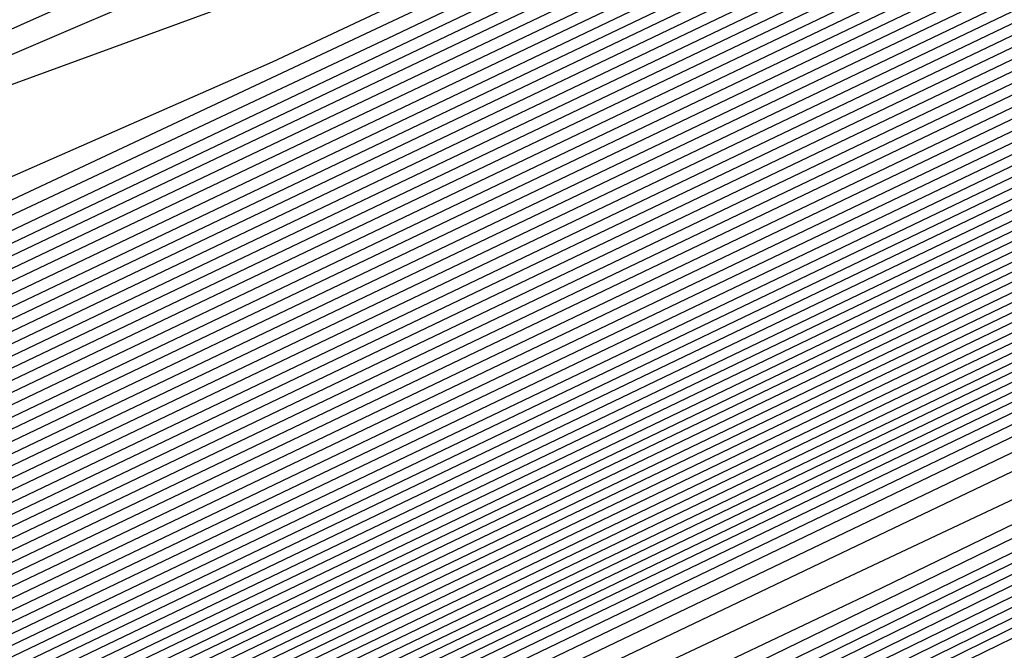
# Model space of a CAD drawing. Extents: x 3249832 to 3255657, y 13789405 to 13793316.
# Tile 296 of 656: x 3254702.625 to 3254704.172, y 13790582.366 to 13790583.356. Entities that reach past the tile are written whole.
import ezdxf

# ---------------------------------------------------------------- set-up
doc = ezdxf.new("R2010")
doc.units = 0
doc.header["$LTSCALE"] = 100
doc.header["$MEASUREMENT"] = 0
for name, color, linetype in [('GRATIO_CON', 10, 'CONTINUOUS'), ('GRATIO_ICON', 7, 'CONTINUOUS'), ('TARGETS_EAST', 7, 'CONTINUOUS')]:
    doc.layers.add(name, color=color, linetype=linetype)

# ---------------------------------------------------------------- blocks, each defined once
blk = doc.blocks.new('Gratio_032316_contours')
at = {"layer": 'GRATIO_CON', "color": 1, "linetype": 'Continuous', "flags": 128}
for points in [[(3254687.5981, 13790574.316), (3254694.5631, 13790577.6954), (3254702.7425, 13790581.6935), (3254709.6903, 13790585.0996), (3254713.5723, 13790587.005), (3254715.0027, 13790587.7087), (3254715.2076, 13790587.8111), (3254715.2155, 13790587.8162), (3254715.2646, 13790587.8408), (3254715.3952, 13790587.9046), (3254715.6275, 13790588.0179), (3254715.8997, 13790588.1512), (3254716.1297, 13790588.2654), (3254716.6303, 13790588.5199), (3254719.2939, 13790589.8681), (3254726.4082, 13790593.462), (3254739.168, 13790599.9031), (3254754.3988, 13790607.5903), (3254767.8337, 13790614.3719), (3254776.2164, 13790618.6078)], [(3254651.0069, 13790556.9616), (3254655.5123, 13790559.1072), (3254661.3217, 13790561.894), (3254668.1197, 13790565.1602), (3254674.8023, 13790568.3631), (3254680.0684, 13790570.8643), (3254683.1747, 13790572.3015), (3254685.6089, 13790573.4148), (3254689.4165, 13790575.2204), (3254695.9211, 13790578.3765), (3254703.5599, 13790582.1103), (3254710.0485, 13790585.2913), (3254713.674, 13790587.0708), (3254715.0098, 13790587.728), (3254715.2012, 13790587.8237), (3254715.5767, 13790588.0145), (3254718.1988, 13790589.3384), (3254725.3135, 13790592.9288), (3254738.0825, 13790599.3724), (3254753.3307, 13790607.0675), (3254766.7985, 13790613.8657), (3254775.2332, 13790618.1281)], [(3254651.9652, 13790557.4392), (3254656.6382, 13790559.6653), (3254662.6638, 13790562.5558), (3254669.7147, 13790565.9438), (3254676.6453, 13790569.2668), (3254682.1055, 13790571.8639), (3254685.3036, 13790573.3493), (3254687.6804, 13790574.4392), (3254691.2349, 13790576.1249), (3254697.2791, 13790579.0576), (3254704.3773, 13790582.5271), (3254710.4067, 13790585.483), (3254713.7756, 13790587.1366), (3254715.0169, 13790587.7472), (3254715.1948, 13790587.8363), (3254715.5637, 13790588.0238), (3254718.1399, 13790589.3246), (3254725.1298, 13790592.8522), (3254737.6771, 13790599.1838), (3254752.6727, 13790606.7516), (3254765.9448, 13790613.4511), (3254774.3039, 13790617.6754)], [(3254652.9236, 13790557.9168), (3254657.7641, 13790560.2233), (3254664.0059, 13790563.2177), (3254671.3097, 13790566.7274), (3254678.4883, 13790570.1706), (3254684.1427, 13790572.8635), (3254687.4325, 13790574.3972), (3254689.7518, 13790575.4635), (3254693.0532, 13790577.0293), (3254698.6371, 13790579.7386), (3254705.1948, 13790582.9439), (3254710.7649, 13790585.6747), (3254713.8772, 13790587.2023), (3254715.024, 13790587.7665), (3254715.1884, 13790587.8489), (3254715.5508, 13790588.0331), (3254718.0809, 13790589.3107), (3254724.9462, 13790592.7755), (3254737.2717, 13790598.9953), (3254752.0148, 13790606.4357), (3254765.0911, 13790613.0365), (3254773.3746, 13790617.2228)], [(3254651.3, 13790557.2133), (3254654.8403, 13790558.872), (3254660.0158, 13790561.3394), (3254666.6901, 13790564.5414), (3254674.4997, 13790568.2945), (3254682.1743, 13790571.9781), (3254688.2171, 13790574.8626), (3254691.6904, 13790576.4929), (3254693.8947, 13790577.5121), (3254696.69, 13790578.8381), (3254701.3532, 13790581.1008), (3254706.8296, 13790583.7776), (3254711.4814, 13790586.0581), (3254714.0805, 13790587.3339), (3254715.0382, 13790587.8051), (3254715.1756, 13790587.8741), (3254715.5248, 13790588.0517), (3254717.9631, 13790589.2831), (3254724.5788, 13790592.6221), (3254736.4608, 13790598.6182), (3254750.699, 13790605.8039), (3254763.3837, 13790612.2073), (3254771.5159, 13790616.3175)], [(3254652.1439, 13790557.6356), (3254655.7986, 13790559.3495), (3254661.1417, 13790561.8975), (3254668.0321, 13790565.2032), (3254676.0946, 13790569.078), (3254684.0173, 13790572.8819), (3254690.2542, 13790575.8622), (3254693.8193, 13790577.5407), (3254695.9661, 13790578.5364), (3254698.5083, 13790579.7426), (3254702.7112, 13790581.7819), (3254707.647, 13790584.1944), (3254711.8396, 13790586.2498), (3254714.1821, 13790587.3996), (3254715.0454, 13790587.8244), (3254715.1692, 13790587.8867), (3254715.5119, 13790588.061), (3254717.9042, 13790589.2693), (3254724.3952, 13790592.5454), (3254736.0554, 13790598.4297), (3254750.0411, 13790605.488), (3254762.53, 13790611.7927), (3254770.5866, 13790615.8649), (3254774.8217, 13790618.021)], [(3254692.2914, 13790576.8618), (3254695.9482, 13790578.5886), (3254698.0375, 13790579.5607), (3254700.3267, 13790580.647), (3254704.0693, 13790582.4629), (3254708.4644, 13790584.6112), (3254712.1978, 13790586.4415), (3254714.2838, 13790587.4654), (3254715.0525, 13790587.8436), (3254715.1628, 13790587.899), (3254715.1638, 13790587.9005), (3254715.1651, 13790587.902), (3254715.1662, 13790587.9033), (3254715.5018, 13790588.0733), (3254717.8471, 13790589.2573), (3254724.2124, 13790592.4695), (3254735.6502, 13790598.2414), (3254749.3832, 13790605.1722), (3254761.6763, 13790611.3781), (3254769.6572, 13790615.4123), (3254773.9041, 13790617.5743)], [(3254687.7034, 13790574.6894), (3254694.3286, 13790577.8614), (3254698.0771, 13790579.6365), (3254700.109, 13790580.5851), (3254702.1451, 13790581.5514), (3254705.4273, 13790583.144), (3254709.2818, 13790585.0281), (3254712.556, 13790586.6332), (3254714.3854, 13790587.5311), (3254715.0596, 13790587.8629), (3254715.1564, 13790587.9115), (3254715.1574, 13790587.913), (3254715.1587, 13790587.9145), (3254715.1597, 13790587.9158), (3254715.4888, 13790588.0826), (3254717.7882, 13790589.2435), (3254724.0287, 13790592.3929), (3254735.2448, 13790598.0529), (3254748.7253, 13790604.8563), (3254760.8226, 13790610.9635), (3254768.7279, 13790614.9597), (3254772.9866, 13790617.1276)], [(3254691.3894, 13790576.4969), (3254698.4029, 13790579.8606), (3254702.3349, 13790581.7322), (3254704.2518, 13790582.6337), (3254705.7818, 13790583.3603), (3254708.1433, 13790584.5061), (3254710.9167, 13790585.8617), (3254713.2724, 13790587.0166), (3254714.5887, 13790587.6627), (3254715.0738, 13790587.9014), (3254715.1436, 13790587.9366), (3254715.1446, 13790587.938), (3254715.1458, 13790587.9395), (3254715.1469, 13790587.941), (3254715.4628, 13790588.1013), (3254717.6703, 13790589.2159), (3254723.6614, 13790592.2395), (3254734.4339, 13790597.6758), (3254747.4094, 13790604.2245), (3254759.1152, 13790610.1344), (3254766.8692, 13790614.0544), (3254771.1515, 13790616.2343)], [(3254684.0695, 13790572.9958), (3254693.2324, 13790577.4007), (3254700.4401, 13790580.8601), (3254704.4638, 13790582.78), (3254706.3233, 13790583.658), (3254707.6001, 13790584.2647), (3254709.5014, 13790585.1872), (3254711.7343, 13790586.2788), (3254713.6314, 13790587.2092), (3254714.6921, 13790587.7304), (3254715.0837, 13790587.9238), (3254715.1405, 13790587.9531), (3254715.4499, 13790588.1105), (3254717.6114, 13790589.2021), (3254723.4777, 13790592.1629), (3254734.0285, 13790597.4873), (3254746.7515, 13790603.9086), (3254758.2615, 13790609.7198), (3254765.9399, 13790613.6018), (3254770.2339, 13790615.7876), (3254772.3576, 13790616.8983)], [(3254685.6645, 13790573.7793), (3254695.0754, 13790578.3044), (3254702.4773, 13790581.8597), (3254706.5928, 13790583.8279), (3254708.3947, 13790584.6823), (3254709.4185, 13790585.1691), (3254710.8594, 13790585.8683), (3254712.5517, 13790586.6956), (3254713.9896, 13790587.4009), (3254714.7937, 13790587.7962), (3254715.0908, 13790587.9432), (3254715.1341, 13790587.9658), (3254715.4369, 13790588.1198), (3254717.5524, 13790589.1883), (3254723.294, 13790592.0862), (3254733.6231, 13790597.2988), (3254746.0936, 13790603.5927), (3254757.4078, 13790609.3052), (3254765.0105, 13790613.1491), (3254769.3164, 13790615.3409), (3254771.4825, 13790616.4728)], [(3254687.2595, 13790574.5629), (3254696.9184, 13790579.2082), (3254704.5144, 13790582.8593), (3254708.7217, 13790584.8757), (3254710.4661, 13790585.7067), (3254711.2369, 13790586.0736), (3254712.2174, 13790586.5494), (3254713.3691, 13790587.1124), (3254714.3478, 13790587.5926), (3254714.8953, 13790587.862), (3254715.0978, 13790587.9625), (3254715.1276, 13790587.9785), (3254715.4239, 13790588.1292), (3254717.4935, 13790589.1745), (3254723.1104, 13790592.0095), (3254733.2176, 13790597.1102), (3254745.4357, 13790603.2768), (3254756.5541, 13790608.8906), (3254764.0812, 13790612.6965), (3254768.3988, 13790614.8943), (3254770.6075, 13790616.0472), (3254771.7108, 13790616.6657)], [(3254690.4495, 13790576.13), (3254700.6044, 13790581.0157), (3254708.5888, 13790584.8585), (3254712.9795, 13790586.9715), (3254714.609, 13790587.7553), (3254714.8736, 13790587.8824), (3254714.9335, 13790587.9115), (3254715.004, 13790587.9462), (3254715.0642, 13790587.9761), (3254715.0986, 13790587.9937), (3254715.112, 13790588.0013), (3254715.1148, 13790588.0038), (3254715.3979, 13790588.1479), (3254717.3756, 13790589.147), (3254722.743, 13790591.8562), (3254732.4068, 13790596.7332), (3254744.1198, 13790602.645), (3254754.8468, 13790608.0614), (3254762.2225, 13790611.7913), (3254766.5637, 13790614.0009), (3254768.8573, 13790615.1961), (3254770.0169, 13790615.8415), (3254770.6619, 13790616.237), (3254771.3382, 13790616.6417)], [(3254691.3246, 13790576.5671), (3254701.2561, 13790581.3455), (3254709.0349, 13790585.09), (3254713.3077, 13790587.1475), (3254714.8826, 13790587.9066), (3254715.1084, 13790588.0164), (3254715.3849, 13790588.1572), (3254717.3167, 13790589.1332), (3254722.5594, 13790591.7795), (3254732.0013, 13790596.5446), (3254743.4619, 13790602.3291), (3254753.9931, 13790607.6468), (3254761.2932, 13790611.3386), (3254765.6461, 13790613.5543), (3254767.9823, 13790614.7706), (3254769.17, 13790615.4294), (3254769.8305, 13790615.8319), (3254770.5233, 13790616.2441), (3254771.6468, 13790616.8582)], [(3254692.0922, 13790576.9523), (3254701.7295, 13790581.5891), (3254709.2424, 13790585.2057), (3254713.3647, 13790587.1907), (3254714.8842, 13790587.9231), (3254715.102, 13790588.0291), (3254715.3719, 13790588.1666), (3254717.2577, 13790589.1194), (3254722.3757, 13790591.7029), (3254731.5959, 13790596.3561), (3254742.804, 13790602.0133), (3254753.1394, 13790607.2322), (3254760.3638, 13790610.886), (3254764.7286, 13790613.1076), (3254767.1072, 13790614.345), (3254768.3231, 13790615.0173), (3254768.9992, 13790615.4268), (3254769.7083, 13790615.8466), (3254770.8588, 13790616.474), (3254772.2008, 13790617.2017)], [(3254683.086, 13790572.6396), (3254692.8597, 13790577.3375), (3254702.2029, 13790581.8327), (3254709.4499, 13790585.3213), (3254713.4218, 13790587.234), (3254714.8858, 13790587.9396), (3254715.0956, 13790588.0417), (3254715.359, 13790588.1759), (3254717.1988, 13790589.1056), (3254722.192, 13790591.6262), (3254731.1905, 13790596.1676), (3254742.1461, 13790601.6974), (3254752.2857, 13790606.8176), (3254759.4345, 13790610.4334), (3254763.811, 13790612.6609), (3254766.2321, 13790613.9195), (3254767.4761, 13790614.6052), (3254768.1678, 13790615.0216), (3254768.8934, 13790615.4491), (3254770.0708, 13790616.0899), (3254771.4446, 13790616.8335)], [(3254685.0376, 13790573.6106), (3254694.3948, 13790578.1075), (3254703.1496, 13790582.3192), (3254709.8648, 13790585.5517), (3254713.5359, 13790587.3196), (3254714.8889, 13790587.9721), (3254715.0828, 13790588.0668), (3254715.333, 13790588.1946), (3254717.0809, 13790589.0781), (3254721.8247, 13790591.4729), (3254730.3796, 13790595.7905), (3254740.8302, 13790601.0656), (3254750.5783, 13790605.9885), (3254757.5758, 13790609.5281), (3254761.9759, 13790611.7676), (3254764.482, 13790613.0684), (3254765.7823, 13790613.781), (3254766.5051, 13790614.2114), (3254767.2635, 13790614.6541), (3254768.4947, 13790615.3216), (3254769.9322, 13790616.0971), (3254771.1334, 13790616.7816)], [(3254686.0134, 13790574.0961), (3254695.1623, 13790578.4926), (3254703.623, 13790582.5627), (3254710.0723, 13790585.6672), (3254713.5929, 13790587.3627), (3254714.8905, 13790587.9885), (3254715.0765, 13790588.0794), (3254715.32, 13790588.2039), (3254717.022, 13790589.0643), (3254721.641, 13790591.3962), (3254729.9742, 13790595.602), (3254740.1723, 13790600.7497), (3254749.7246, 13790605.5739), (3254756.6465, 13790609.0755), (3254761.0584, 13790611.3209), (3254763.6069, 13790612.6429), (3254764.9354, 13790613.3689), (3254765.6738, 13790613.8062), (3254766.4486, 13790614.2565), (3254767.7067, 13790614.9375), (3254769.176, 13790615.729), (3254770.4045, 13790616.4267), (3254771.0551, 13790616.8757), (3254771.2495, 13790617.1191)], [(3254686.9892, 13790574.5817), (3254695.9299, 13790578.8778), (3254704.0964, 13790582.8062), (3254710.2798, 13790585.7827), (3254713.65, 13790587.4058), (3254714.8921, 13790588.0049), (3254715.0701, 13790588.092), (3254715.307, 13790588.2133), (3254716.963, 13790589.0505), (3254721.4573, 13790591.3195), (3254729.5688, 13790595.4135), (3254739.5144, 13790600.4338), (3254748.8709, 13790605.1593)], [(3254687.965, 13790575.0672), (3254696.6974, 13790579.2629), (3254704.5698, 13790583.0496), (3254710.4873, 13790585.8981), (3254713.707, 13790587.4489), (3254714.8937, 13790588.0213), (3254715.0637, 13790588.1046), (3254715.2941, 13790588.2226), (3254716.9041, 13790589.0367), (3254721.2737, 13790591.2429), (3254729.1633, 13790595.2249), (3254738.8565, 13790600.1179), (3254748.0172, 13790604.7447)], [(3254689.9166, 13790576.0383), (3254698.2325, 13790580.0332), (3254705.5166, 13790583.5369), (3254710.9023, 13790586.1303), (3254714.0382, 13790587.647), (3254716.632, 13790588.9334), (3254720.906, 13790591.0888), (3254728.3524, 13790594.8476), (3254737.5406, 13790599.4861), (3254746.3098, 13790603.9155)], [(3254690.8924, 13790576.5238), (3254699.0001, 13790580.4183), (3254705.9899, 13790583.7804), (3254711.1098, 13790586.2458), (3254714.0887, 13790587.6869), (3254716.581, 13790588.9235), (3254720.7224, 13790591.0121), (3254727.947, 13790594.6591), (3254736.8827, 13790599.1702), (3254745.4561, 13790603.5009)], [(3254691.8683, 13790577.0094), (3254699.7676, 13790580.8035), (3254706.4633, 13790584.0239), (3254711.3173, 13790586.3613), (3254714.1392, 13790587.7268), (3254716.5301, 13790588.9136), (3254720.5388, 13790590.9355), (3254727.5416, 13790594.4706), (3254736.2248, 13790598.8543), (3254744.6024, 13790603.0863), (3254751.0704, 13790606.3597)], [(3254684.5147, 13790573.5023), (3254692.8441, 13790577.4949), (3254700.5352, 13790581.1886), (3254706.9367, 13790584.2674), (3254711.5248, 13790586.4768), (3254714.1897, 13790587.7666), (3254716.4792, 13790588.9036), (3254720.3552, 13790590.8588), (3254727.1361, 13790594.2821), (3254735.5669, 13790598.5384), (3254743.7487, 13790602.6718), (3254750.1411, 13790605.9071)], [(3254686.5494, 13790574.5139), (3254694.7957, 13790578.466), (3254702.0703, 13790581.9589), (3254707.8835, 13790584.7544), (3254711.9397, 13790586.7079), (3254714.2907, 13790587.8464), (3254716.3774, 13790588.8837), (3254719.9879, 13790590.7055), (3254726.3253, 13790593.905), (3254734.251, 13790597.9066), (3254742.0413, 13790601.8426), (3254748.2824, 13790605.0018)], [(3254687.5668, 13790575.0197), (3254695.7715, 13790578.9516), (3254702.8378, 13790582.344), (3254708.3569, 13790584.9979), (3254712.1472, 13790586.8234), (3254714.3412, 13790587.8862), (3254716.3265, 13790588.8738), (3254719.8043, 13790590.6289), (3254725.9199, 13790593.7165), (3254733.5931, 13790597.5908), (3254741.1877, 13790601.428), (3254747.3531, 13790604.5492)], [(3254688.5842, 13790575.5255), (3254696.7473, 13790579.4371), (3254703.6054, 13790582.7292), (3254708.8303, 13790585.2414), (3254712.3547, 13790586.9389), (3254714.3917, 13790587.9261), (3254716.2755, 13790588.8639), (3254719.6207, 13790590.5522), (3254725.5145, 13790593.528), (3254732.9352, 13790597.2749), (3254740.334, 13790601.0134), (3254746.4237, 13790604.0966)], [(3254689.6015, 13790576.0313), (3254697.7231, 13790579.9226), (3254704.3729, 13790583.1143), (3254709.3036, 13790585.4849), (3254712.5622, 13790587.0544), (3254714.4422, 13790587.966), (3254716.2246, 13790588.8539), (3254719.4371, 13790590.4756), (3254725.1091, 13790593.3394), (3254732.2773, 13790596.959), (3254739.4803, 13790600.5988), (3254745.4944, 13790603.644)], [(3254691.6363, 13790577.0429), (3254699.6748, 13790580.8937), (3254705.908, 13790583.8846), (3254710.2504, 13790585.9718), (3254712.9771, 13790587.2855), (3254714.5432, 13790588.0457), (3254716.1228, 13790588.834), (3254719.0698, 13790590.3223), (3254724.2982, 13790592.9624), (3254730.9614, 13790596.3272), (3254737.7729, 13790599.7696), (3254743.6357, 13790602.7387), (3254748.2126, 13790605.0675)], [(3254692.6536, 13790577.5487), (3254700.6506, 13790581.3793), (3254706.6756, 13790584.2697), (3254710.7238, 13790586.2153), (3254713.1846, 13790587.401), (3254714.5937, 13790588.0856), (3254716.0719, 13790588.8241), (3254718.8862, 13790590.2456), (3254723.8928, 13790592.7739), (3254730.3035, 13790596.0113), (3254736.9192, 13790599.355), (3254742.7064, 13790602.2861), (3254747.295, 13790604.6208)], [(3254685.2107, 13790574.0117), (3254693.671, 13790578.0546), (3254701.6264, 13790581.8648), (3254707.4431, 13790584.6548), (3254711.1972, 13790586.4588), (3254713.3921, 13790587.5165), (3254714.6442, 13790588.1255), (3254716.0209, 13790588.8142), (3254718.7026, 13790590.169), (3254723.4874, 13790592.5853), (3254729.6456, 13790595.6954), (3254736.0655, 13790598.9404), (3254741.777, 13790601.8334), (3254746.3775, 13790604.1742)], [(3254686.1555, 13790574.4828), (3254694.6884, 13790578.5604), (3254702.6022, 13790582.3504), (3254708.2106, 13790585.04), (3254711.6706, 13790586.7023), (3254713.5996, 13790587.6321), (3254714.6947, 13790588.1653), (3254715.97, 13790588.8042), (3254718.519, 13790590.0923), (3254723.082, 13790592.3968), (3254728.9877, 13790595.3795), (3254735.2118, 13790598.5259), (3254740.8477, 13790601.3808), (3254745.4599, 13790603.7275)], [(3254688.0451, 13790575.4249), (3254696.7231, 13790579.572), (3254704.5538, 13790583.3214), (3254709.7457, 13790585.8102), (3254712.6173, 13790587.189), (3254714.0145, 13790587.8622), (3254714.6772, 13790588.1834), (3254714.921, 13790588.3035), (3254714.9555, 13790588.3228), (3254715.0737, 13790588.3847), (3254715.9023, 13790588.8045), (3254718.1514, 13790589.9405), (3254722.271, 13790592.0202), (3254727.6719, 13790594.7478), (3254733.5044, 13790597.6967), (3254738.989, 13790600.4756), (3254743.6248, 13790602.8341), (3254746.9805, 13790604.5574)], [(3254688.9898, 13790575.8959), (3254697.7405, 13790580.0778), (3254705.5297, 13790583.8072), (3254710.5133, 13790586.1957), (3254713.0907, 13790587.4331), (3254714.222, 13790587.9784), (3254714.7343, 13790588.2272), (3254714.9226, 13790588.3206), (3254714.9492, 13790588.336), (3254715.0608, 13790588.3945), (3254715.8434, 13790588.791), (3254717.9677, 13790589.864), (3254721.8656, 13790591.8317), (3254727.0139, 13790594.4319), (3254732.6507, 13790597.2821), (3254738.0597, 13790600.0229), (3254742.7072, 13790602.3875), (3254746.1055, 13790604.1319)], [(3254689.9346, 13790576.367), (3254698.7579, 13790580.5836), (3254706.5055, 13790584.2927), (3254711.2809, 13790586.5807), (3254713.5641, 13790587.6764), (3254714.4295, 13790588.0938), (3254714.7913, 13790588.2703), (3254714.9242, 13790588.3372), (3254714.9428, 13790588.3489), (3254715.0479, 13790588.4041), (3254715.7845, 13790588.7774), (3254717.7841, 13790589.7874), (3254721.4602, 13790591.6432), (3254726.356, 13790594.116), (3254731.797, 13790596.8675), (3254737.1303, 13790599.5703), (3254741.7897, 13790601.9408), (3254745.2304, 13790603.7063)], [(3254690.8794, 13790576.838), (3254699.7752, 13790581.0894), (3254707.4813, 13790584.7781), (3254712.0484, 13790586.9658), (3254714.0375, 13790587.9198), (3254714.637, 13790588.2092), (3254714.8484, 13790588.3135), (3254714.9258, 13790588.3538), (3254714.9365, 13790588.3618), (3254715.0349, 13790588.4138), (3254715.7256, 13790588.7638), (3254717.6004, 13790589.7108), (3254721.0548, 13790591.4547), (3254725.6981, 13790593.8001), (3254730.9433, 13790596.4529), (3254736.201, 13790599.1177), (3254740.8721, 13790601.4941), (3254744.3553, 13790603.2808), (3254746.3031, 13790604.3029)], [(3254692.4887, 13790577.6457), (3254701.3754, 13790581.893), (3254708.9279, 13790585.5089), (3254713.1479, 13790587.5316), (3254714.7022, 13790588.2788), (3254714.9237, 13790588.3879), (3254715.009, 13790588.4331), (3254715.6077, 13790588.7367), (3254717.2331, 13790589.5577), (3254720.2439, 13790591.0777), (3254724.3823, 13790593.1684), (3254729.2359, 13790595.6237), (3254734.3423, 13790598.2124), (3254739.037, 13790600.6008), (3254742.6052, 13790602.4297), (3254744.6092, 13790603.4787), (3254745.7211, 13790604.0829)], [(3254685.5623, 13790574.3682), (3254692.9579, 13790577.8894), (3254701.6558, 13790582.0461), (3254709.0481, 13790585.5838), (3254713.1792, 13790587.561), (3254714.7014, 13790588.2896), (3254714.9188, 13790588.3948), (3254714.9975, 13790588.4372), (3254715.5498, 13790588.7195), (3254717.0499, 13790589.4795), (3254719.8386, 13790590.8887), (3254723.7244, 13790592.8524), (3254728.3822, 13790595.2091), (3254733.413, 13790597.7598), (3254738.1195, 13790600.1541), (3254741.7301, 13790602.0041), (3254743.7623, 13790603.0666), (3254744.8898, 13790603.6778)], [(3254686.1924, 13790574.6882), (3254693.4274, 13790578.1329), (3254701.9363, 13790582.1993), (3254709.1682, 13790585.6599), (3254713.2098, 13790587.5938), (3254714.6992, 13790588.3063), (3254714.9121, 13790588.4088), (3254714.9844, 13790588.4475), (3254715.4908, 13790588.7062), (3254716.8662, 13790589.403), (3254719.4332, 13790590.7003), (3254723.0664, 13790592.5365), (3254727.5286, 13790594.7946), (3254732.4837, 13790597.3072), (3254737.2019, 13790599.7074), (3254740.855, 13790601.5786), (3254742.9154, 13790602.6545), (3254744.0584, 13790603.2727), (3254745.2603, 13790603.921)], [(3254686.8224, 13790575.0082), (3254693.8968, 13790578.3764), (3254702.2169, 13790582.3524), (3254709.2883, 13790585.736), (3254713.2404, 13790587.6267), (3254714.6969, 13790588.3229), (3254714.9054, 13790588.4228), (3254714.9712, 13790588.4578), (3254715.4318, 13790588.693), (3254716.6825, 13790589.3266), (3254719.0277, 13790590.5118), (3254722.4085, 13790592.2206), (3254726.6749, 13790594.38), (3254731.5543, 13790596.8545), (3254736.2844, 13790599.2608), (3254739.9799, 13790601.153), (3254742.0685, 13790602.2424), (3254743.2271, 13790602.8675), (3254744.4453, 13790603.5235), (3254746.4302, 13790604.5655)], [(3254688.0825, 13790575.6481), (3254694.8356, 13790578.8633), (3254702.778, 13790582.6587), (3254709.5285, 13790585.8883), (3254713.3016, 13790587.6925), (3254714.6925, 13790588.3563), (3254714.8919, 13790588.4508), (3254714.9449, 13790588.4784), (3254715.3138, 13790588.6665), (3254716.3151, 13790589.1737), (3254718.2169, 13790590.1349), (3254721.0927, 13790591.5889), (3254724.9675, 13790593.5508), (3254729.6956, 13790595.9493), (3254734.4493, 13790598.3674), (3254738.2298, 13790600.3019), (3254740.3746, 13790601.4183), (3254741.5643, 13790602.0572), (3254742.8154, 13790602.7285), (3254744.8542, 13790603.7972)], [(3254688.7126, 13790575.9681), (3254695.3051, 13790579.1068), (3254703.0585, 13790582.8118), (3254709.6486, 13790585.9644), (3254713.3321, 13790587.7254), (3254714.6902, 13790588.373), (3254714.8852, 13790588.4648), (3254714.9318, 13790588.4887), (3254715.2548, 13790588.6532), (3254716.1314, 13790589.0973), (3254717.8114, 13790589.9464), (3254720.4348, 13790591.273), (3254724.1138, 13790593.1362), (3254728.7663, 13790595.4966), (3254733.5317, 13790597.9207), (3254737.3547, 13790599.8764), (3254739.5277, 13790601.0062), (3254740.733, 13790601.6521), (3254742.0005, 13790602.331), (3254744.0662, 13790603.4131), (3254746.4898, 13790604.6831)], [(3254689.3426, 13790576.2881), (3254695.7745, 13790579.3503), (3254703.3391, 13790582.965), (3254709.7687, 13790586.0406), (3254713.3627, 13790587.7583), (3254714.688, 13790588.3896), (3254714.8784, 13790588.4788), (3254714.9186, 13790588.4989), (3254715.1958, 13790588.64), (3254715.9477, 13790589.0209), (3254717.406, 13790589.758), (3254719.7768, 13790590.9571), (3254723.2601, 13790592.7216), (3254727.837, 13790595.044), (3254732.6141, 13790597.4741), (3254736.4797, 13790599.4508), (3254738.6808, 13790600.5941), (3254739.9016, 13790601.247), (3254741.1856, 13790601.9335), (3254743.2781, 13790603.029), (3254745.7336, 13790604.3149)], [(3254689.9727, 13790576.6081), (3254696.2439, 13790579.5938), (3254703.6196, 13790583.1181), (3254709.8888, 13790586.1167), (3254713.3933, 13790587.7912), (3254714.6858, 13790588.4063), (3254714.8717, 13790588.4927), (3254714.9055, 13790588.5092), (3254715.1367, 13790588.6267), (3254715.764, 13790588.9444), (3254717.0006, 13790589.5695), (3254719.1189, 13790590.6412), (3254722.4064, 13790592.307), (3254726.9076, 13790594.5914), (3254731.6966, 13790597.0274), (3254735.6046, 13790599.0253), (3254737.8339, 13790600.182), (3254739.0703, 13790600.8418), (3254740.3706, 13790601.5359), (3254742.4901, 13790602.6448), (3254744.9774, 13790603.9467)], [(3254691.2328, 13790577.248), (3254697.1828, 13790580.0808), (3254704.1807, 13790583.4244), (3254710.129, 13790586.269), (3254713.4545, 13790587.8569), (3254714.6813, 13790588.4397), (3254714.8582, 13790588.5207), (3254714.8792, 13790588.5298), (3254715.0187, 13790588.6002), (3254715.3966, 13790588.7916), (3254716.1897, 13790589.1926), (3254717.8031, 13790590.0095), (3254720.699, 13790591.4778), (3254725.0489, 13790593.6861), (3254729.8615, 13790596.1341), (3254733.8544, 13790598.1742), (3254736.14, 13790599.3578), (3254737.4076, 13790600.0316), (3254738.7408, 13790600.7409), (3254740.9141, 13790601.8765), (3254743.4649, 13790603.2103), (3254745.6215, 13790604.3595)], [(3254691.8629, 13790577.568), (3254697.6522, 13790580.3243), (3254704.4611, 13790583.5777), (3254710.2485, 13790586.3458), (3254713.4835, 13790587.8913), (3254714.6768, 13790588.4585), (3254714.8489, 13790588.537), (3254714.8506, 13790588.5348), (3254714.8518, 13790588.5334), (3254714.8527, 13790588.5327), (3254714.8664, 13790588.5395), (3254714.9598, 13790588.5869), (3254715.2129, 13790588.7152), (3254715.7842, 13790589.0041), (3254717.1452, 13790589.6936), (3254719.8453, 13790591.0632), (3254724.1196, 13790593.2335), (3254728.9439, 13790595.6874)], [(3254692.4929, 13790577.888), (3254698.1216, 13790580.5678), (3254704.7416, 13790583.7309), (3254710.3685, 13790586.422), (3254713.514, 13790587.9243), (3254714.6743, 13790588.4754), (3254714.8419, 13790588.5514), (3254714.8437, 13790588.549), (3254714.8451, 13790588.5474), (3254714.846, 13790588.5466), (3254714.8533, 13790588.5497), (3254714.9007, 13790588.5737), (3254715.0292, 13790588.6387), (3254715.3788, 13790588.8157), (3254716.4872, 13790589.3777), (3254718.9916, 13790590.6487), (3254723.1903, 13790592.7809), (3254728.0264, 13790595.2407)], [(3254690.0632, 13790576.7709), (3254693.123, 13790578.2079), (3254698.591, 13790580.8113), (3254705.0221, 13790583.884), (3254710.4885, 13790586.4982), (3254713.5444, 13790587.9574), (3254714.6719, 13790588.4924), (3254714.8349, 13790588.5658), (3254714.9582, 13790588.6248), (3254715.8092, 13790589.0544), (3254718.1159, 13790590.2241), (3254722.2424, 13790592.3192), (3254727.097, 13790594.7881), (3254731.2239, 13790596.8948), (3254733.5977, 13790598.1207), (3254734.9133, 13790598.8161), (3254736.296, 13790599.5483), (3254738.55, 13790600.7241), (3254741.1963, 13790602.1057), (3254743.4348, 13790603.2948), (3254744.6662, 13790603.9913), (3254745.0955, 13790604.2901)], [(3254691.5031, 13790577.4953), (3254694.3831, 13790578.8479), (3254699.5299, 13790581.2982), (3254705.5832, 13790584.1904), (3254710.7286, 13790586.6506), (3254713.6053, 13790588.0234), (3254714.6669, 13790588.5263), (3254714.8207, 13790588.5949), (3254714.8226, 13790588.5922), (3254714.824, 13790588.5906), (3254714.8248, 13790588.5899), (3254714.9363, 13790588.6462), (3254715.7142, 13790589.0415), (3254717.8254, 13790590.114), (3254721.6036, 13790592.0332), (3254726.0488, 13790594.2943), (3254729.8279, 13790596.2235)], [(3254692.223, 13790577.8575), (3254695.0131, 13790579.1679), (3254699.9993, 13790581.5417), (3254705.8637, 13790584.3435), (3254710.8487, 13790586.7268), (3254713.6358, 13790588.0564), (3254714.6644, 13790588.5433), (3254714.8135, 13790588.6094), (3254714.8155, 13790588.6067), (3254714.8167, 13790588.6052), (3254714.8175, 13790588.6047), (3254714.9237, 13790588.6587), (3254715.6658, 13790589.036), (3254717.6798, 13790590.0593), (3254721.2841, 13790591.8904), (3254725.5247, 13790594.0474), (3254729.1299, 13790595.8879)], [(3254691.9397, 13790577.7794), (3254692.9429, 13790578.2197), (3254695.6432, 13790579.4879), (3254700.4687, 13790581.7852), (3254706.1444, 13790584.4965), (3254710.9692, 13790586.8024), (3254713.6674, 13790588.0883), (3254714.6638, 13790588.5586), (3254714.8084, 13790588.6225), (3254714.9107, 13790588.672), (3254715.6173, 13790589.0306), (3254717.5342, 13790590.0047), (3254720.9645, 13790591.7475), (3254725.0006, 13790593.8006), (3254728.4319, 13790595.5522)], [(3254692.538, 13790578.1391), (3254692.693, 13790578.1563), (3254693.6629, 13790578.5819), (3254696.2732, 13790579.8078), (3254700.9381, 13790582.0287), (3254706.4249, 13790584.6497), (3254711.0892, 13790586.8787), (3254713.6977, 13790588.1215), (3254714.661, 13790588.5758), (3254714.801, 13790588.6374), (3254714.8981, 13790588.6844), (3254715.5689, 13790589.0251), (3254717.3886, 13790589.95), (3254720.645, 13790591.6047), (3254724.4765, 13790593.5537), (3254727.7338, 13790595.2166)], [(3254692.4376, 13790578.3629), (3254693.5455, 13790578.8053), (3254693.973, 13790578.9262), (3254694.0553, 13790578.894), (3254694.1997, 13790578.91), (3254695.1028, 13790579.3063), (3254697.5333, 13790580.4478), (3254701.877, 13790582.5157), (3254706.986, 13790584.9561), (3254711.3292, 13790587.0312), (3254713.7583, 13790588.1878), (3254714.6556, 13790588.6103), (3254714.7861, 13790588.6673), (3254714.873, 13790588.7094), (3254715.4721, 13790589.0141), (3254717.0973, 13790589.8407), (3254720.006, 13790591.3189), (3254723.4283, 13790593.06), (3254726.3378, 13790594.5453), (3254728.0364, 13790595.4225)], [(3254691.1475, 13790577.8377), (3254693.1821, 13790578.7265), (3254694.3011, 13790579.1761), (3254694.732, 13790579.3012), (3254694.814, 13790579.2715), (3254694.9531, 13790579.2868), (3254695.8227, 13790579.6685), (3254698.1634, 13790580.7678), (3254702.3464, 13790582.7592), (3254707.2665, 13790585.1092), (3254711.4492, 13790587.1075), (3254713.7886, 13790588.221), (3254714.6529, 13790588.6275), (3254714.7787, 13790588.6822), (3254714.8604, 13790588.7218), (3254715.4237, 13790589.0086), (3254716.9517, 13790589.786), (3254719.6864, 13790591.1761), (3254722.9042, 13790592.8131), (3254725.6398, 13790594.2097), (3254727.242, 13790595.0371)], [(3254691.8705, 13790578.1904), (3254693.9267, 13790579.0902), (3254695.0567, 13790579.5469), (3254695.491, 13790579.6762), (3254695.5727, 13790579.6489), (3254695.7064, 13790579.6637), (3254696.5427, 13790580.0307), (3254698.7935, 13790581.0877), (3254702.8158, 13790583.0027), (3254707.547, 13790585.2624), (3254711.5691, 13790587.1837), (3254713.8189, 13790588.2542), (3254714.6502, 13790588.6447), (3254714.7713, 13790588.6972), (3254714.8479, 13790588.7343), (3254715.3752, 13790589.003), (3254716.8061, 13790589.7314), (3254719.3669, 13790591.0332), (3254722.3801, 13790592.5662), (3254724.9418, 13790593.874), (3254726.4475, 13790594.6516), (3254727.4901, 13790595.1998)], [(3254692.5936, 13790578.5431), (3254694.6713, 13790579.4538), (3254695.8124, 13790579.9177), (3254696.25, 13790580.0512), (3254696.3314, 13790580.0263), (3254696.4597, 13790580.0405), (3254697.2626, 13790580.3929), (3254699.4235, 13790581.4077), (3254703.2852, 13790583.2462), (3254707.8275, 13790585.4156), (3254711.6891, 13790587.26), (3254713.8492, 13790588.2873), (3254714.6475, 13790588.662), (3254714.7639, 13790588.7121), (3254714.8353, 13790588.7468), (3254715.3268, 13790588.9975), (3254716.6604, 13790589.6767), (3254719.0474, 13790590.8904), (3254721.856, 13790592.3194), (3254724.2438, 13790593.5384), (3254725.6531, 13790594.2662), (3254726.6653, 13790594.798), (3254728.1466, 13790595.5731)], [(3254691.1894, 13790577.9695), (3254694.0397, 13790579.2485), (3254696.1604, 13790580.1811), (3254697.3236, 13790580.6593), (3254697.768, 13790580.8012), (3254697.8487, 13790580.7812), (3254697.9664, 13790580.7942), (3254698.7025, 13790581.1172), (3254700.6836, 13790582.0477), (3254704.2241, 13790583.7332)], [(3254691.883, 13790578.3085), (3254694.7627, 13790579.6012), (3254696.9049, 13790580.5447), (3254698.0792, 13790581.0301), (3254698.5269, 13790581.1762), (3254698.6074, 13790581.1587), (3254698.7198, 13790581.1711), (3254699.4224, 13790581.4794), (3254701.3137, 13790582.3677), (3254704.6935, 13790583.9767)], [(3254692.5765, 13790578.6474), (3254695.4858, 13790579.954), (3254697.6495, 13790580.9084), (3254698.8348, 13790581.401), (3254699.2859, 13790581.5513), (3254699.3661, 13790581.5361), (3254699.4731, 13790581.5479), (3254700.1424, 13790581.8416), (3254701.9437, 13790582.6876), (3254705.1629, 13790584.2202)], [(3254693.2701, 13790578.9864), (3254696.2088, 13790580.3067), (3254698.3941, 13790581.272), (3254699.5905, 13790581.7718), (3254700.0449, 13790581.9263), (3254700.1248, 13790581.9135), (3254700.2264, 13790581.9248), (3254700.8623, 13790582.2038), (3254702.5738, 13790583.0076), (3254705.6323, 13790584.4637)], [(3254691.2536, 13790578.1267), (3254694.6573, 13790579.6642), (3254697.655, 13790581.0121), (3254699.8832, 13790581.9993), (3254701.1017, 13790582.5134), (3254701.5629, 13790582.6763), (3254701.6421, 13790582.6684), (3254701.7331, 13790582.6785), (3254702.3022, 13790582.9282), (3254703.8339, 13790583.6476), (3254706.5712, 13790584.9507)], [(3254691.9135, 13790578.4503), (3254695.3508, 13790580.0032), (3254698.378, 13790581.3648), (3254700.6277, 13790582.363), (3254701.8573, 13790582.8842), (3254702.3219, 13790583.0513), (3254702.4008, 13790583.0459), (3254702.4864, 13790583.0553), (3254703.0221, 13790583.2904), (3254704.4639, 13790583.9676)], [(3254692.5734, 13790578.774), (3254696.0444, 13790580.3421), (3254699.1011, 13790581.7176), (3254701.3723, 13790582.7266), (3254702.613, 13790583.255), (3254703.0808, 13790583.4263), (3254703.1595, 13790583.4233), (3254703.2398, 13790583.4322), (3254703.7421, 13790583.6526), (3254705.094, 13790584.2875)], [(3254689.692, 13790577.4982), (3254693.2333, 13790579.0977), (3254696.738, 13790580.6811), (3254699.8241, 13790582.0703), (3254702.1169, 13790583.0902), (3254703.3686, 13790583.6258), (3254703.8398, 13790583.8013), (3254703.9182, 13790583.8007), (3254703.9931, 13790583.809), (3254704.462, 13790584.0148)]]:
    blk.add_lwpolyline(points, dxfattribs=at)
at = {"layer": 'GRATIO_ICON', "color": 7, "linetype": 'Continuous', "flags": 128}
for points in [[(3254685.7798, 13790573.4116), (3254693.205, 13790577.0144), (3254701.9251, 13790581.2767), (3254709.3321, 13790584.9079), (3254713.4707, 13790586.9393), (3254714.9956, 13790587.6894), (3254715.2139, 13790587.7986), (3254715.2149, 13790587.8005), (3254715.2162, 13790587.8019), (3254715.2173, 13790587.8026), (3254715.2461, 13790587.8166), (3254715.4433, 13790587.9122), (3254715.9777, 13790588.1718), (3254716.9333, 13790588.637), (3254718.0552, 13790589.1862), (3254719.0038, 13790589.6573), (3254719.8847, 13790590.1096), (3254722.5847, 13790591.4891), (3254729.4359, 13790594.9632), (3254741.6976, 13790601.1604), (3254756.3385, 13790608.5526), (3254769.2546, 13790615.0727), (3254777.3138, 13790619.1453)], [(3254650.456, 13790556.7909), (3254653.8819, 13790558.3944), (3254658.8899, 13790560.7814), (3254665.348, 13790563.8795), (3254672.9047, 13790567.5109), (3254680.3313, 13790571.0744), (3254686.1799, 13790573.8631), (3254689.5614, 13790575.445), (3254691.8232, 13790576.4878), (3254694.8716, 13790577.9337), (3254699.9952, 13790580.4197), (3254706.0122, 13790583.3608), (3254711.1231, 13790585.8664), (3254713.9789, 13790587.2681), (3254715.0311, 13790587.7858), (3254715.182, 13790587.8615), (3254715.5378, 13790588.0424), (3254718.022, 13790589.2969), (3254724.7625, 13790592.6988), (3254736.8662, 13790598.8068), (3254751.3569, 13790606.1198), (3254764.2374, 13790612.6219), (3254772.4452, 13790616.7702)], [(3254689.5464, 13790575.5932), (3254696.3658, 13790578.861), (3254700.206, 13790580.6843), (3254702.1804, 13790581.6094), (3254703.9634, 13790582.4559), (3254706.7853, 13790583.8251), (3254710.0993, 13790585.4449), (3254712.9142, 13790586.8249), (3254714.487, 13790587.5969), (3254715.0667, 13790587.8821), (3254715.15, 13790587.924), (3254715.151, 13790587.9255), (3254715.1523, 13790587.927), (3254715.1533, 13790587.9284), (3254715.4758, 13790588.0919), (3254717.7293, 13790589.2297), (3254723.845, 13790592.3162), (3254734.8393, 13790597.8643), (3254748.0673, 13790604.5404), (3254759.9689, 13790610.549), (3254767.7985, 13790614.507), (3254772.069, 13790616.681)], [(3254688.8545, 13790575.3465), (3254698.7614, 13790580.112), (3254706.5516, 13790583.8589), (3254710.8506, 13790585.9236), (3254712.5376, 13790586.731), (3254713.0553, 13790586.9782), (3254713.5756, 13790587.2308), (3254714.1868, 13790587.5298), (3254714.7063, 13790587.7849), (3254714.9972, 13790587.9284), (3254715.1051, 13790587.9822), (3254715.1213, 13790587.9913), (3254715.4109, 13790588.1386), (3254717.4346, 13790589.1608), (3254722.9267, 13790591.9329), (3254732.8122, 13790596.9217), (3254744.7777, 13790602.9609), (3254755.7004, 13790608.476), (3254763.1518, 13790612.2439), (3254767.4812, 13790614.4476), (3254769.7324, 13790615.6217), (3254770.8638, 13790616.2536), (3254771.4933, 13790616.6422)], [(3254684.0618, 13790573.1252), (3254693.6273, 13790577.7228), (3254702.6763, 13790582.0764), (3254709.6574, 13790585.437), (3254713.4789, 13790587.2772), (3254714.8874, 13790587.9561), (3254715.0892, 13790588.0544), (3254715.346, 13790588.1853), (3254717.1399, 13790589.0918), (3254722.0083, 13790591.5495), (3254730.785, 13790595.979), (3254741.4882, 13790601.3815), (3254751.432, 13790606.4031), (3254758.5051, 13790609.9807), (3254762.8935, 13790612.2142), (3254765.357, 13790613.4939), (3254766.6292, 13790614.1931), (3254767.3365, 13790614.6165), (3254768.0785, 13790615.0516), (3254769.2828, 13790615.7057), (3254770.6884, 13790616.4653), (3254771.8624, 13790617.1365)], [(3254688.9408, 13790575.5527), (3254697.465, 13790579.6481), (3254705.0432, 13790583.2935), (3254710.6948, 13790586.0147), (3254713.9877, 13790587.6072), (3254716.6829, 13790588.9434), (3254721.0897, 13790591.1654), (3254728.7578, 13790595.0362), (3254738.1985, 13790599.802), (3254747.1635, 13790604.3301)], [(3254685.532, 13790574.0081), (3254693.8199, 13790577.9805), (3254701.3027, 13790581.5737), (3254707.4101, 13790584.5109), (3254711.7322, 13790586.5924), (3254714.2402, 13790587.8065), (3254716.4283, 13790588.8937), (3254720.1716, 13790590.7822), (3254726.7307, 13790594.0935), (3254734.909, 13790598.2225), (3254742.895, 13790602.2572), (3254749.2118, 13790605.4545)], [(3254690.6189, 13790576.5371), (3254698.699, 13790580.4082), (3254705.1405, 13790583.4994), (3254709.777, 13790585.7284), (3254712.7697, 13790587.17), (3254714.4927, 13790588.0059), (3254716.1737, 13790588.844), (3254719.2534, 13790590.3989), (3254724.7036, 13790593.1509), (3254731.6194, 13790596.6431), (3254738.6266, 13790600.1842), (3254744.5651, 13790603.1913), (3254749.1301, 13790605.5142)], [(3254687.1003, 13790574.9538), (3254695.7057, 13790579.0662), (3254703.578, 13790582.8359), (3254708.9782, 13790585.4251), (3254712.1439, 13790586.9455), (3254713.807, 13790587.7466), (3254714.6201, 13790588.1401), (3254714.9194, 13790588.2867), (3254714.9619, 13790588.3098), (3254715.0867, 13790588.3751), (3254715.9613, 13790588.8181), (3254718.335, 13790590.0171), (3254722.6765, 13790592.2087), (3254728.3298, 13790595.0637), (3254734.3581, 13790598.1113), (3254739.9184, 13790600.9282), (3254744.5424, 13790603.2808), (3254747.8556, 13790604.983)], [(3254691.8242, 13790577.3091), (3254700.7926, 13790581.5952), (3254708.4571, 13790585.2636), (3254712.8159, 13790587.3508), (3254714.5108, 13790588.1631), (3254714.8444, 13790588.3246), (3254714.9055, 13790588.3566), (3254714.9274, 13790588.3704), (3254714.9301, 13790588.3748), (3254715.022, 13790588.4234), (3254715.6667, 13790588.7503), (3254717.4167, 13790589.6343), (3254720.6493, 13790591.2662), (3254725.0402, 13790593.4842), (3254730.0896, 13790596.0383), (3254735.2717, 13790598.665), (3254739.9546, 13790601.0474), (3254743.4802, 13790602.8552), (3254745.4562, 13790603.8908)], [(3254687.4525, 13790575.3281), (3254694.3662, 13790578.6198), (3254702.4974, 13790582.5055), (3254709.4084, 13790585.8122), (3254713.271, 13790587.6596), (3254714.6947, 13790588.3396), (3254714.8986, 13790588.4368), (3254714.9581, 13790588.4681), (3254715.3728, 13790588.6797), (3254716.4988, 13790589.2502), (3254718.6223, 13790590.3233), (3254721.7506, 13790591.9048), (3254725.8212, 13790593.9654), (3254730.625, 13790596.4019), (3254735.3668, 13790598.8141), (3254739.1049, 13790600.7275), (3254741.2215, 13790601.8303), (3254742.3957, 13790602.4624), (3254743.6304, 13790603.126), (3254745.6422, 13790604.1814)], [(3254690.6028, 13790576.928), (3254696.7133, 13790579.8373), (3254703.9002, 13790583.2712), (3254710.0089, 13790586.1928), (3254713.4239, 13790587.8241), (3254714.6835, 13790588.423), (3254714.865, 13790588.5067), (3254714.8923, 13790588.5195), (3254715.0777, 13790588.6135), (3254715.5803, 13790588.868), (3254716.5951, 13790589.381), (3254718.461, 13790590.3253), (3254721.5527, 13790591.8924), (3254725.9783, 13790594.1388), (3254730.779, 13790596.5807), (3254734.7295, 13790598.5997), (3254736.9869, 13790599.7699), (3254738.2389, 13790600.4367), (3254739.5557, 13790601.1384), (3254741.7021, 13790602.2607), (3254744.2212, 13790603.5785), (3254746.3504, 13790604.7145)], [(3254690.7831, 13790577.1331), (3254693.753, 13790578.5279), (3254699.0604, 13790581.0548), (3254705.3027, 13790584.0372), (3254710.6086, 13790586.5744), (3254713.5749, 13790587.9904), (3254714.6694, 13790588.5093), (3254714.8278, 13790588.5804), (3254714.946, 13790588.6367), (3254715.7611, 13790589.0482), (3254717.9705, 13790590.1687), (3254721.923, 13790592.1758), (3254726.573, 13790594.5409), (3254730.5259, 13790596.559)], [(3254691.693, 13790577.9992), (3254692.7899, 13790578.4344), (3254693.2141, 13790578.5511), (3254693.2967, 13790578.5166), (3254693.4464, 13790578.5331), (3254694.3828, 13790578.9441), (3254696.9033, 13790580.1278), (3254701.4076, 13790582.2722), (3254706.7054, 13790584.8029), (3254711.2092, 13790586.9549), (3254713.728, 13790588.1546), (3254714.6583, 13790588.593), (3254714.7935, 13790588.6523), (3254714.8856, 13790588.6969), (3254715.5205, 13790589.0196), (3254717.2429, 13790589.8953), (3254720.3255, 13790591.4618), (3254723.9524, 13790593.3068), (3254727.0358, 13790594.881), (3254728.8309, 13790595.808)], [(3254690.4958, 13790577.6306), (3254693.3166, 13790578.8958), (3254695.4158, 13790579.8174), (3254696.568, 13790580.2885), (3254697.009, 13790580.4262), (3254697.09, 13790580.4038), (3254697.2131, 13790580.4174), (3254697.9825, 13790580.7551), (3254700.0536, 13790581.7277), (3254703.7547, 13790583.4897), (3254708.108, 13790585.5688), (3254711.8091, 13790587.3362), (3254713.8795, 13790588.3205), (3254714.6448, 13790588.6792), (3254714.7565, 13790588.7271), (3254714.8228, 13790588.7592), (3254715.2784, 13790588.992), (3254716.5148, 13790589.6221), (3254718.7279, 13790590.7475), (3254721.3319, 13790592.0725), (3254723.5457, 13790593.2027), (3254724.8586, 13790593.8807), (3254725.8405, 13790594.3962), (3254727.3317, 13790595.1756)], [(3254690.5937, 13790577.803), (3254693.9637, 13790579.3253), (3254696.9319, 13790580.6594), (3254699.1386, 13790581.6357), (3254700.3461, 13790582.1426), (3254700.8039, 13790582.3013), (3254700.8834, 13790582.291), (3254700.9798, 13790582.3016), (3254701.5823, 13790582.566), (3254703.2038, 13790583.3276), (3254706.1018, 13790584.7072)], [(3254690.3178, 13790577.8064), (3254693.8932, 13790579.4213), (3254697.4316, 13790581.02), (3254700.5472, 13790582.423), (3254702.8614, 13790583.4539), (3254704.1242, 13790583.9967), (3254704.5988, 13790584.1763)]]:
    blk.add_lwpolyline(points, dxfattribs=at)

msp = doc.modelspace()

# ---------------------------------------------------------------- linework, layer by layer
at = {"layer": 'TARGETS_EAST', "color": 1}
msp.add_solid([(3254691.2359, 13790583.821), (3254693.9013, 13790577.7103), (3254710.9006, 13790588.7617)], dxfattribs=at)

# ---------------------------------------------------------------- block references
at = {"layer": 'TARGETS_EAST'}
msp.add_blockref('Gratio_032316_contours', (0, 0), dxfattribs=at)

doc.saveas('drawing.dxf')
